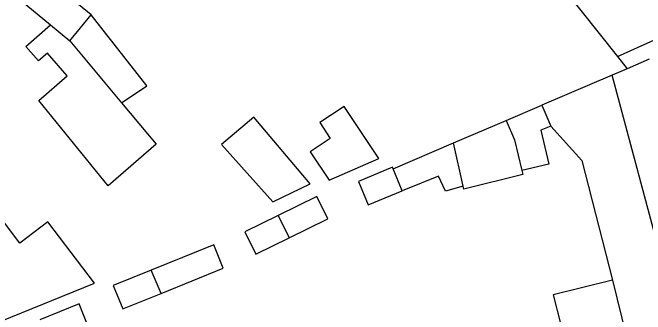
# Model space of a CAD drawing. Extents: x 159053 to 160041, y 380450 to 381422.
# Drawn here: x 159676.5 to 159742, y 381307.7 to 381338.9 of the extents above; entities that cross this region are included whole.
import ezdxf

# ---------------------------------------------------------------- set-up
doc = ezdxf.new("R2010")
doc.units = 0
for name, color, linetype in [('IMGEO_Erf', 7, 'Continuous'), ('IMGEO_Pand', 7, 'Continuous'), ('IMGEO_Voetpad_open', 7, 'Continuous')]:
    doc.layers.add(name, color=color, linetype=linetype)

msp = doc.modelspace()

# ---------------------------------------------------------------- linework, layer by layer
at = {"layer": 'IMGEO_Erf'}
msp.add_lwpolyline([(159740.116, 381333.137), (159738.595, 381332.49)], dxfattribs=at)
at = {"layer": 'IMGEO_Pand'}
for points in [[(159673.34, 381348.869), (159675.073, 381344.179), (159676.149, 381341.265), (159680.46, 381337.688)], [(159737.435, 381344.74), (159737.266, 381344.606), (159733.444, 381341.589), (159739.117, 381334.402)], [(159684.67, 381338.706), (159681.48, 381341.352), (159680.868, 381340.615), (159678.872, 381342.271), (159682.812, 381343.727)], [(159682.453, 381336.034), (159684.67, 381338.706)], [(159687.812, 381329.604), (159690.417, 381331.355), (159684.67, 381338.706)], [(159687.812, 381329.604), (159691.373, 381325.332), (159686.433, 381321.019), (159679.247, 381329.858), (159682.17, 381332.41), (159680.129, 381334.747), (159679.221, 381333.954), (159677.907, 381335.459), (159680.46, 381337.688)], [(159680.46, 381337.688), (159682.453, 381336.034)], [(159739.117, 381334.402), (159743.966, 381336.592)], [(159682.453, 381336.034), (159687.812, 381329.604)], [(159727.611, 381327.796), (159731.288, 381329.379)], [(159731.288, 381329.379), (159732.24, 381327.181)], [(159709.276, 381321.586), (159714.442, 381323.831), (159710.845, 381329.247), (159708.309, 381327.563), (159709.396, 381325.927), (159707.312, 381324.543), (159709.276, 381321.586)], [(159703.469, 381319.345), (159707.317, 381321.235), (159701.481, 381328.122), (159698.165, 381325.312), (159703.469, 381319.345)], [(159722.164, 381325.452), (159727.611, 381327.796)], [(159727.611, 381327.796), (159728.462, 381325.793), (159729.238, 381322.603)], [(159732.24, 381327.181), (159731.188, 381326.795), (159732.016, 381323.252), (159729.238, 381322.603)], [(159715.908, 381322.787), (159722.164, 381325.452)], [(159723.161, 381320.998), (159722.164, 381325.452)], [(159715.908, 381322.787), (159715.835, 381322.959), (159712.33, 381321.466), (159713.32, 381319.043), (159716.851, 381320.486)], [(159716.851, 381320.486), (159715.908, 381322.787)], [(159729.238, 381322.603), (159729.341, 381322.18), (159723.233, 381320.675), (159723.161, 381320.998)], [(159723.161, 381320.998), (159721.334, 381320.465), (159720.611, 381322.022), (159716.851, 381320.486)], [(159675.242, 381306.98), (159684.996, 381310.944), (159680.168, 381317.294), (159677.277, 381315.096), (159673.065, 381320.636), (159667.865, 381316.682)], [(159705.164, 381315.636), (159709.157, 381317.598), (159708.016, 381319.921), (159704.023, 381317.959)], [(159704.023, 381317.959), (159700.574, 381316.264), (159701.715, 381313.941), (159705.164, 381315.636)], [(159704.023, 381317.959), (159705.164, 381315.636)], [(159691.904, 381309.88), (159698.332, 381312.487), (159697.353, 381314.902), (159690.886, 381312.279)], [(159690.886, 381312.279), (159686.942, 381310.679), (159687.921, 381308.264), (159691.904, 381309.88)], [(159691.904, 381309.88), (159690.886, 381312.279)], [(159738.599, 381311.243), (159732.486, 381309.713), (159733.264, 381306.606)], [(159738.599, 381311.243), (159740.551, 381303.371), (159740.988, 381301.579)], [(159680.333, 381304.724), (159684.402, 381306.358), (159683.426, 381308.789), (159679.35, 381307.152)]]:
    msp.add_lwpolyline(points, dxfattribs=at)
at = {"layer": 'IMGEO_Voetpad_open'}
for points in [[(159739.117, 381334.402), (159740.116, 381333.137)], [(159742.422, 381334.127), (159740.116, 381333.137)], [(159738.595, 381332.49), (159731.288, 381329.379)], [(159744.009, 381312.263), (159738.595, 381332.49)], [(159732.24, 381327.181), (159735.452, 381323.628), (159738.599, 381311.243)]]:
    msp.add_lwpolyline(points, dxfattribs=at)

doc.saveas('drawing.dxf')
